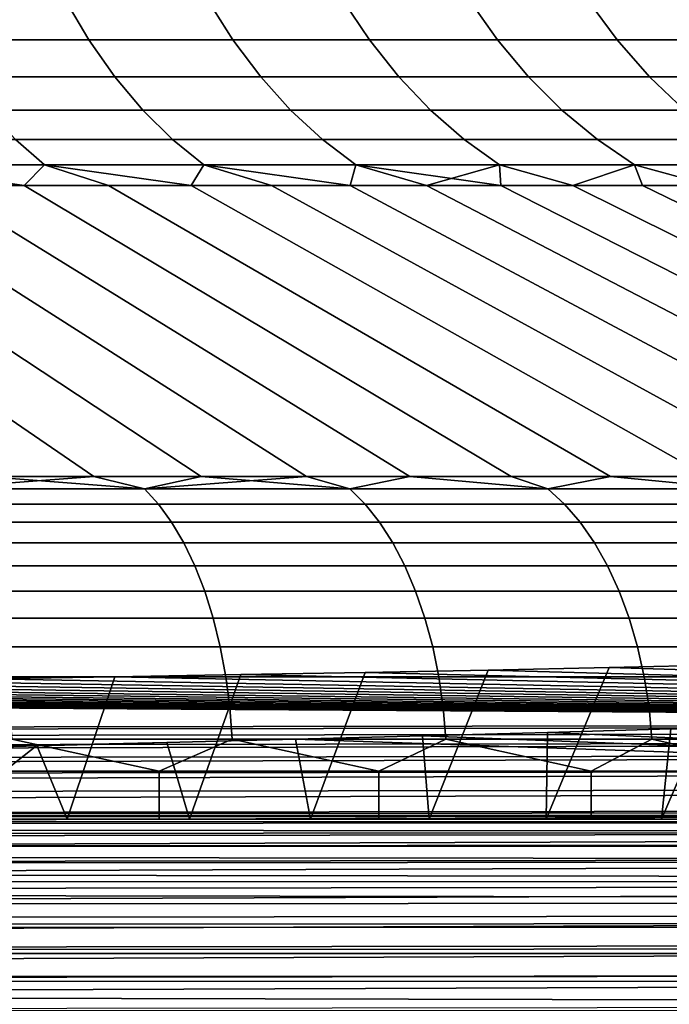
# Model space of a CAD drawing. Header units: metres. Extents: x -109 to 109, y -100 to 58.
# Tile 451 of 642: x 83.07 to 85.14, y -1.09 to 2.05. Entities that reach past the tile are written whole.
import ezdxf

# ---------------------------------------------------------------- set-up
doc = ezdxf.new("R2010")
doc.units = ezdxf.units.M
doc.layers.add('solid_21_062_100_XXX', color=7, linetype='CONTINUOUS')

msp = doc.modelspace()

# ---------------------------------------------------------------- linework, layer by layer
at = {"layer": 'solid_21_062_100_XXX'}
for points in [[(83.214684, 2.113904, 8.002251), (82.738037, 2.113904, 8.379137), (82.808548, 1.985215, 8.473849), (83.290581, 1.985215, 8.092704)], [(82.738037, 2.113904, -8.379137), (83.214684, 2.113904, -8.002251), (83.290581, 1.985215, -8.092704), (82.808548, 1.985215, -8.473849)], [(83.668617, 2.113904, 7.598288), (83.214684, 2.113904, 8.002251), (83.290581, 1.985215, 8.092704), (83.749641, 1.985215, 7.684175)], [(83.214684, 2.113904, -8.002251), (83.668617, 2.113904, -7.598288), (83.749641, 1.985215, -7.684175), (83.290581, 1.985215, -8.092704)], [(84.098289, 2.113904, 7.168615), (83.668617, 2.113904, 7.598288), (83.749641, 1.985215, 7.684175), (84.184174, 1.985215, 7.249645)], [(83.668617, 2.113904, -7.598288), (84.098289, 2.113904, -7.168615), (84.184174, 1.985215, -7.249645), (83.749641, 1.985215, -7.684175)], [(84.502251, 2.113904, 6.714686), (84.098289, 2.113904, 7.168615), (84.184174, 1.985215, 7.249645), (84.592705, 1.985215, 6.790585)], [(84.098289, 2.113904, -7.168615), (84.502251, 2.113904, -6.714686), (84.592705, 1.985215, -6.790585), (84.184174, 1.985215, -7.249645)], [(84.879135, 2.113904, 6.238036), (84.502251, 2.113904, 6.714686), (84.592705, 1.985215, 6.790585), (84.973846, 1.985215, 6.308547)], [(84.502251, 2.113904, -6.714686), (84.879135, 2.113904, -6.238036), (84.973846, 1.985215, -6.308547), (84.592705, 1.985215, -6.790585)], [(85.227669, 2.113904, 5.740279), (84.879135, 2.113904, 6.238036), (84.973846, 1.985215, 6.308547), (85.326324, 1.985215, 5.805163)], [(84.879135, 2.113904, -6.238036), (85.227669, 2.113904, -5.740279), (85.326324, 1.985215, -5.805163), (84.973846, 1.985215, -6.308547)], [(83.290581, 1.985215, 8.092704), (82.808548, 1.985215, 8.473849), (82.88549, 1.867317, 8.577207), (83.373413, 1.867317, 8.191412)], [(82.808548, 1.985215, -8.473849), (83.290581, 1.985215, -8.092704), (83.373413, 1.867317, -8.191412), (82.88549, 1.867317, -8.577207)], [(83.749641, 1.985215, 7.684175), (83.290581, 1.985215, 8.092704), (83.373413, 1.867317, 8.191412), (83.838074, 1.867317, 7.7779)], [(83.290581, 1.985215, -8.092704), (83.749641, 1.985215, -7.684175), (83.838074, 1.867317, -7.7779), (83.373413, 1.867317, -8.191412)], [(84.184174, 1.985215, 7.249645), (83.749641, 1.985215, 7.684175), (83.838074, 1.867317, 7.7779), (84.277901, 1.867317, 7.33807)], [(83.749641, 1.985215, -7.684175), (84.184174, 1.985215, -7.249645), (84.277901, 1.867317, -7.33807), (83.838074, 1.867317, -7.7779)], [(84.592705, 1.985215, 6.790585), (84.184174, 1.985215, 7.249645), (84.277901, 1.867317, 7.33807), (84.691414, 1.867317, 6.873411)], [(84.184174, 1.985215, -7.249645), (84.592705, 1.985215, -6.790585), (84.691414, 1.867317, -6.873411), (84.277901, 1.867317, -7.33807)], [(84.973846, 1.985215, 6.308547), (84.592705, 1.985215, 6.790585), (84.691414, 1.867317, 6.873411), (85.077209, 1.867317, 6.385494)], [(84.592705, 1.985215, -6.790585), (84.973846, 1.985215, -6.308547), (85.077209, 1.867317, -6.385494), (84.691414, 1.867317, -6.873411)], [(85.326324, 1.985215, 5.805163), (84.973846, 1.985215, 6.308547), (85.077209, 1.867317, 6.385494), (85.433975, 1.867317, 5.87597)], [(84.973846, 1.985215, -6.308547), (85.326324, 1.985215, -5.805163), (85.433975, 1.867317, -5.87597), (85.077209, 1.867317, -6.385494)], [(83.373413, 1.867317, 8.191412), (82.88549, 1.867317, 8.577207), (82.968292, 1.761111, 8.688419), (83.462532, 1.761111, 8.297623)], [(82.88549, 1.867317, -8.577207), (83.373413, 1.867317, -8.191412), (83.462532, 1.761111, -8.297623), (82.968292, 1.761111, -8.688419)], [(83.838074, 1.867317, 7.7779), (83.373413, 1.867317, 8.191412), (83.462532, 1.761111, 8.297623), (83.93322, 1.761111, 7.878749)], [(83.373413, 1.867317, -8.191412), (83.838074, 1.867317, -7.7779), (83.93322, 1.761111, -7.878749), (83.462532, 1.761111, -8.297623)], [(84.277901, 1.867317, 7.33807), (83.838074, 1.867317, 7.7779), (83.93322, 1.761111, 7.878749), (84.378746, 1.761111, 7.433217)], [(83.838074, 1.867317, -7.7779), (84.277901, 1.867317, -7.33807), (84.378746, 1.761111, -7.433217), (83.93322, 1.761111, -7.878749)], [(84.691414, 1.867317, 6.873411), (84.277901, 1.867317, 7.33807), (84.378746, 1.761111, 7.433217), (84.797623, 1.761111, 6.962532)], [(84.277901, 1.867317, -7.33807), (84.691414, 1.867317, -6.873411), (84.797623, 1.761111, -6.962532), (84.378746, 1.761111, -7.433217)], [(85.077209, 1.867317, 6.385494), (84.691414, 1.867317, 6.873411), (84.797623, 1.761111, 6.962532), (85.188423, 1.761111, 6.468289)], [(84.691414, 1.867317, -6.873411), (85.077209, 1.867317, -6.385494), (85.188423, 1.761111, -6.468289), (84.797623, 1.761111, -6.962532)], [(85.433975, 1.867317, 5.87597), (85.077209, 1.867317, 6.385494), (85.188423, 1.761111, 6.468289), (85.54982, 1.761111, 5.952159)], [(85.077209, 1.867317, -6.385494), (85.433975, 1.867317, -5.87597), (85.54982, 1.761111, -5.952159), (85.188423, 1.761111, -6.468289)], [(83.462532, 1.761111, 8.297623), (82.968292, 1.761111, 8.688419), (83.056305, 1.667405, 8.806642), (83.557266, 1.667405, 8.410527)], [(82.968292, 1.761111, -8.688419), (83.462532, 1.761111, -8.297623), (83.557266, 1.667405, -8.410527), (83.056305, 1.667405, -8.806642)], [(83.93322, 1.761111, 7.878749), (83.462532, 1.761111, 8.297623), (83.557266, 1.667405, 8.410527), (84.034355, 1.667405, 7.985954)], [(83.462532, 1.761111, -8.297623), (83.93322, 1.761111, -7.878749), (84.034355, 1.667405, -7.985954), (83.557266, 1.667405, -8.410527)], [(84.378746, 1.761111, 7.433217), (83.93322, 1.761111, 7.878749), (84.034355, 1.667405, 7.985954), (84.485954, 1.667405, 7.534359)], [(83.93322, 1.761111, -7.878749), (84.378746, 1.761111, -7.433217), (84.485954, 1.667405, -7.534359), (84.034355, 1.667405, -7.985954)], [(84.797623, 1.761111, 6.962532), (84.378746, 1.761111, 7.433217), (84.485954, 1.667405, 7.534359), (84.91053, 1.667405, 7.05727)], [(84.378746, 1.761111, -7.433217), (84.797623, 1.761111, -6.962532), (84.91053, 1.667405, -7.05727), (84.485954, 1.667405, -7.534359)], [(85.188423, 1.761111, 6.468289), (84.797623, 1.761111, 6.962532), (84.91053, 1.667405, 7.05727), (85.306641, 1.667405, 6.556302)], [(84.797623, 1.761111, -6.962532), (85.188423, 1.761111, -6.468289), (85.306641, 1.667405, -6.556302), (84.91053, 1.667405, -7.05727)], [(83.056305, 1.667405, 8.806642), (82.53315, 1.667405, 9.172957), (82.618324, 1.586915, 9.302457), (83.148857, 1.586915, 8.930969)], [(82.53315, 1.667405, -9.172957), (83.056305, 1.667405, -8.806642), (83.148857, 1.586915, -8.930969), (82.618324, 1.586915, -9.302457)], [(83.557266, 1.667405, 8.410527), (83.056305, 1.667405, 8.806642), (83.148857, 1.586915, 8.930969), (83.656898, 1.586915, 8.529263)], [(83.056305, 1.667405, -8.806642), (83.557266, 1.667405, -8.410527), (83.656898, 1.586915, -8.529263), (83.148857, 1.586915, -8.930969)], [(84.034355, 1.667405, 7.985954), (83.557266, 1.667405, 8.410527), (83.656898, 1.586915, 8.529263), (84.140724, 1.586915, 8.098696)], [(83.557266, 1.667405, -8.410527), (84.034355, 1.667405, -7.985954), (84.140724, 1.586915, -8.098696), (83.656898, 1.586915, -8.529263)], [(84.485954, 1.667405, 7.534359), (84.034355, 1.667405, 7.985954), (84.140724, 1.586915, 8.098696), (84.598694, 1.586915, 7.640726)], [(84.034355, 1.667405, -7.985954), (84.485954, 1.667405, -7.534359), (84.598694, 1.586915, -7.640726), (84.140724, 1.586915, -8.098696)], [(84.91053, 1.667405, 7.05727), (84.485954, 1.667405, 7.534359), (84.598694, 1.586915, 7.640726), (85.029266, 1.586915, 7.156901)], [(84.485954, 1.667405, -7.534359), (84.91053, 1.667405, -7.05727), (85.029266, 1.586915, -7.156901), (84.598694, 1.586915, -7.640726)], [(85.306641, 1.667405, 6.556302), (84.91053, 1.667405, 7.05727), (85.029266, 1.586915, 7.156901), (85.430969, 1.586915, 6.64886)], [(84.91053, 1.667405, -7.05727), (85.306641, 1.667405, -6.556302), (85.430969, 1.586915, -6.64886), (85.029266, 1.586915, -7.156901)], [(82.618324, 1.586915, 9.302457), (82.809052, 1.52103, 9.366859), (83.083855, 1.52103, 9.175788)], [(83.148857, 1.586915, 8.930969), (82.618324, 1.586915, 9.302457), (83.083855, 1.52103, 9.175788)], [(82.618324, 1.586915, -9.302457), (83.148857, 1.586915, -8.930969), (83.083855, 1.52103, -9.175788), (82.809052, 1.52103, -9.366859)], [(83.148857, 1.586915, 8.930969), (83.083855, 1.52103, 9.175788), (83.352875, 1.52103, 8.976657)], [(83.148857, 1.586915, -8.930969), (83.352875, 1.52103, -8.976657), (83.083855, 1.52103, -9.175788)], [(83.148857, 1.586915, 8.930969), (83.352875, 1.52103, 8.976657), (83.615875, 1.52103, 8.769641)], [(83.656898, 1.586915, 8.529263), (83.148857, 1.586915, 8.930969), (83.615875, 1.52103, 8.769641)], [(83.148857, 1.586915, -8.930969), (83.656898, 1.586915, -8.529263), (83.615875, 1.52103, -8.769641), (83.352875, 1.52103, -8.976657)], [(83.656898, 1.586915, 8.529263), (83.615875, 1.52103, 8.769641), (83.87262, 1.52103, 8.554923)], [(83.656898, 1.586915, -8.529263), (83.87262, 1.52103, -8.554923), (83.615875, 1.52103, -8.769641)], [(83.656898, 1.586915, 8.529263), (83.87262, 1.52103, 8.554923), (84.122894, 1.52103, 8.33269)], [(84.140724, 1.586915, 8.098696), (83.656898, 1.586915, 8.529263), (84.122894, 1.52103, 8.33269)], [(83.656898, 1.586915, -8.529263), (84.140724, 1.586915, -8.098696), (84.122894, 1.52103, -8.33269), (83.87262, 1.52103, -8.554923)], [(84.140724, 1.586915, 8.098696), (84.122894, 1.52103, 8.33269), (84.36647, 1.52103, 8.103139)], [(84.140724, 1.586915, -8.098696), (84.36647, 1.52103, -8.103139), (84.122894, 1.52103, -8.33269)], [(84.140724, 1.586915, 8.098696), (84.36647, 1.52103, 8.103139), (84.603142, 1.52103, 7.866471)], [(84.598694, 1.586915, 7.640726), (84.140724, 1.586915, 8.098696), (84.603142, 1.52103, 7.866471)], [(84.140724, 1.586915, -8.098696), (84.598694, 1.586915, -7.640726), (84.36647, 1.52103, -8.103139)], [(84.598694, 1.586915, -7.640726), (84.603142, 1.52103, -7.866471), (84.36647, 1.52103, -8.103139)], [(84.598694, 1.586915, 7.640726), (84.603142, 1.52103, 7.866471), (84.832687, 1.52103, 7.622893)], [(85.029266, 1.586915, 7.156901), (84.598694, 1.586915, 7.640726), (84.832687, 1.52103, 7.622893), (85.054924, 1.52103, 7.37262)], [(84.598694, 1.586915, -7.640726), (84.832687, 1.52103, -7.622893), (84.603142, 1.52103, -7.866471)], [(84.598694, 1.586915, -7.640726), (85.029266, 1.586915, -7.156901), (84.832687, 1.52103, -7.622893)], [(85.029266, 1.586915, -7.156901), (85.054924, 1.52103, -7.37262), (84.832687, 1.52103, -7.622893)], [(85.029266, 1.586915, 7.156901), (85.054924, 1.52103, 7.37262), (85.269638, 1.52103, 7.115872)], [(85.430969, 1.586915, 6.64886), (85.029266, 1.586915, 7.156901), (85.269638, 1.52103, 7.115872), (85.476654, 1.52103, 6.852873)], [(85.029266, 1.586915, -7.156901), (85.269638, 1.52103, -7.115872), (85.054924, 1.52103, -7.37262)], [(85.029266, 1.586915, -7.156901), (85.430969, 1.586915, -6.64886), (85.269638, 1.52103, -7.115872)], [(83.306602, 0.59343, 12.052873), (81.952393, 1.52103, 9.890078), (81.656921, 1.52103, 10.047306), (82.959641, 0.59343, 12.242327)], [(83.306557, 0.59343, -12.052895), (82.959602, 0.59343, -12.242348), (81.656921, 1.52103, -10.047306), (81.952393, 1.52103, -9.890078)], [(83.648003, 0.59343, 11.853587), (82.243073, 1.52103, 9.724161), (81.952393, 1.52103, 9.890078), (83.306602, 0.59343, 12.052873)], [(83.647964, 0.59343, -11.853611), (83.306557, 0.59343, -12.052895), (81.952393, 1.52103, -9.890078), (82.243073, 1.52103, -9.724161)], [(83.983582, 0.59343, 11.644634), (82.528709, 1.52103, 9.549705), (82.243073, 1.52103, 9.724161), (83.648003, 0.59343, 11.853587)], [(83.983543, 0.59343, -11.64466), (83.647964, 0.59343, -11.853611), (82.243073, 1.52103, -9.724161), (82.528709, 1.52103, -9.549705)], [(84.313057, 0.59343, 11.426184), (82.809052, 1.52103, 9.366859), (82.528709, 1.52103, 9.549705), (83.983582, 0.59343, 11.644634)], [(84.313019, 0.59343, -11.42621), (83.983543, 0.59343, -11.64466), (82.528709, 1.52103, -9.549705), (82.809052, 1.52103, -9.366859)], [(84.636154, 0.59343, 11.198414), (83.083855, 1.52103, 9.175788), (82.809052, 1.52103, 9.366859), (84.313057, 0.59343, 11.426184)], [(84.636116, 0.59343, -11.198441), (84.313019, 0.59343, -11.42621), (82.809052, 1.52103, -9.366859), (83.083855, 1.52103, -9.175788)], [(84.952621, 0.59343, 10.961511), (83.352875, 1.52103, 8.976657), (83.083855, 1.52103, 9.175788), (84.636154, 0.59343, 11.198414)], [(84.952583, 0.59343, -10.961538), (84.636116, 0.59343, -11.198441), (83.083855, 1.52103, -9.175788), (83.352875, 1.52103, -8.976657)], [(85.262192, 0.59343, 10.715667), (83.615875, 1.52103, 8.769641), (83.352875, 1.52103, 8.976657), (84.952621, 0.59343, 10.961511)], [(85.262161, 0.59343, -10.715694), (84.952583, 0.59343, -10.961538), (83.352875, 1.52103, -8.976657), (83.615875, 1.52103, -8.769641)], [(85.564613, 0.59343, 10.461083), (83.87262, 1.52103, 8.554923), (83.615875, 1.52103, 8.769641), (85.262192, 0.59343, 10.715667)], [(85.564583, 0.59343, -10.46111), (85.262161, 0.59343, -10.715694), (83.615875, 1.52103, -8.769641), (83.87262, 1.52103, -8.554923)], [(85.85965, 0.59343, 10.197968), (84.122894, 1.52103, 8.33269), (83.87262, 1.52103, 8.554923), (85.564613, 0.59343, 10.461083)], [(85.859619, 0.59343, -10.197993), (85.564583, 0.59343, -10.46111), (83.87262, 1.52103, -8.554923), (84.122894, 1.52103, -8.33269)], [(86.147041, 0.59343, 9.926535), (84.36647, 1.52103, 8.103139), (84.122894, 1.52103, 8.33269), (85.85965, 0.59343, 10.197968)], [(86.147018, 0.59343, -9.926559), (85.859619, 0.59343, -10.197993), (84.122894, 1.52103, -8.33269), (84.36647, 1.52103, -8.103139)], [(86.147041, 0.59343, 9.926535), (86.426575, 0.59343, 9.647005), (84.603142, 1.52103, 7.866471), (84.36647, 1.52103, 8.103139)], [(86.426552, 0.59343, -9.647029), (86.147018, 0.59343, -9.926559), (84.36647, 1.52103, -8.103139), (84.603142, 1.52103, -7.866471)], [(86.426575, 0.59343, 9.647005), (86.698006, 0.59343, 9.359607), (84.832687, 1.52103, 7.622893), (84.603142, 1.52103, 7.866471)], [(86.426552, 0.59343, -9.647029), (84.603142, 1.52103, -7.866471), (84.832687, 1.52103, -7.622893), (86.697983, 0.59343, -9.35963)], [(86.698006, 0.59343, 9.359607), (86.961121, 0.59343, 9.064575), (85.054924, 1.52103, 7.37262), (84.832687, 1.52103, 7.622893)], [(86.697983, 0.59343, -9.35963), (84.832687, 1.52103, -7.622893), (85.054924, 1.52103, -7.37262), (86.961098, 0.59343, -9.064597)], [(86.961121, 0.59343, 9.064575), (87.215698, 0.59343, 8.76215), (85.269638, 1.52103, 7.115872), (85.054924, 1.52103, 7.37262)], [(86.961098, 0.59343, -9.064597), (85.054924, 1.52103, -7.37262), (85.269638, 1.52103, -7.115872), (87.215683, 0.59343, -8.762171)], [(83.467422, 0.554246, 12.067924), (82.959641, 0.59343, 12.242327), (82.792046, 0.554246, 12.433418)], [(82.792046, 0.554246, -12.433418), (82.959602, 0.59343, -12.242348), (83.306557, 0.59343, -12.052895)], [(82.792046, 0.554246, -12.433418), (83.306557, 0.59343, -12.052895), (83.467422, 0.554246, -12.067924)], [(83.467422, 0.554246, 12.067924), (83.306602, 0.59343, 12.052873), (82.959641, 0.59343, 12.242327)], [(83.467422, 0.554246, -12.067924), (83.306557, 0.59343, -12.052895), (83.647964, 0.59343, -11.853611)], [(83.467422, 0.554246, 12.067924), (83.648003, 0.59343, 11.853587), (83.306602, 0.59343, 12.052873)], [(84.121635, 0.554246, 11.665779), (83.648003, 0.59343, 11.853587), (83.467422, 0.554246, 12.067924)], [(83.467422, 0.554246, -12.067924), (83.647964, 0.59343, -11.853611), (83.983543, 0.59343, -11.64466)], [(83.467422, 0.554246, -12.067924), (83.983543, 0.59343, -11.64466), (84.121635, 0.554246, -11.665779)], [(84.121635, 0.554246, 11.665779), (83.983582, 0.59343, 11.644634), (83.648003, 0.59343, 11.853587)], [(84.121635, 0.554246, -11.665779), (83.983543, 0.59343, -11.64466), (84.313019, 0.59343, -11.42621)], [(84.121635, 0.554246, 11.665779), (84.313057, 0.59343, 11.426184), (83.983582, 0.59343, 11.644634)], [(84.752701, 0.554246, 11.228207), (84.313057, 0.59343, 11.426184), (84.121635, 0.554246, 11.665779)], [(84.752701, 0.554246, -11.228207), (84.121635, 0.554246, -11.665779), (84.313019, 0.59343, -11.42621), (84.636116, 0.59343, -11.198441)], [(84.752701, 0.554246, 11.228207), (84.636154, 0.59343, 11.198414), (84.313057, 0.59343, 11.426184)], [(84.752701, 0.554246, -11.228207), (84.636116, 0.59343, -11.198441), (84.952583, 0.59343, -10.961538)], [(84.752701, 0.554246, 11.228207), (84.952621, 0.59343, 10.961511), (84.636154, 0.59343, 11.198414)], [(85.358711, 0.554246, 10.756534), (84.952621, 0.59343, 10.961511), (84.752701, 0.554246, 11.228207)], [(85.358711, 0.554246, -10.756534), (84.752701, 0.554246, -11.228207), (84.952583, 0.59343, -10.961538), (85.262161, 0.59343, -10.715694)], [(85.358711, 0.554246, 10.756534), (85.262192, 0.59343, 10.715667), (84.952621, 0.59343, 10.961511)], [(83.467422, 0.554246, 12.067924), (82.792046, 0.554246, 12.433418), (82.83239, 0.505334, 12.513148), (83.5121, 0.505334, 12.14531)], [(82.792046, 0.554246, -12.433418), (83.467422, 0.554246, -12.067924), (83.5121, 0.505334, -12.14531), (82.83239, 0.505334, -12.513148)], [(84.121635, 0.554246, 11.665779), (83.467422, 0.554246, 12.067924), (83.5121, 0.505334, 12.14531), (84.170509, 0.505334, 11.740587)], [(83.467422, 0.554246, -12.067924), (84.121635, 0.554246, -11.665779), (84.170509, 0.505334, -11.740587), (83.5121, 0.505334, -12.14531)], [(84.752701, 0.554246, 11.228207), (84.121635, 0.554246, 11.665779), (84.170509, 0.505334, 11.740587), (84.805626, 0.505334, 11.300208)], [(84.121635, 0.554246, -11.665779), (84.752701, 0.554246, -11.228207), (84.805626, 0.505334, -11.300208), (84.170509, 0.505334, -11.740587)], [(85.358711, 0.554246, 10.756534), (84.752701, 0.554246, 11.228207), (84.805626, 0.505334, 11.300208), (85.415512, 0.505334, 10.825511)], [(84.752701, 0.554246, -11.228207), (85.358711, 0.554246, -10.756534), (85.415512, 0.505334, -10.825511), (84.805626, 0.505334, -11.300208)], [(83.5121, 0.505334, 12.14531), (82.83239, 0.505334, 12.513148), (82.870285, 0.447586, 12.588025), (83.554054, 0.447586, 12.217986)], [(82.83239, 0.505334, -12.513148), (83.5121, 0.505334, -12.14531), (83.554054, 0.447586, -12.217986), (82.870285, 0.447586, -12.588025)], [(84.170509, 0.505334, 11.740587), (83.5121, 0.505334, 12.14531), (83.554054, 0.447586, 12.217986), (84.216408, 0.447586, 11.810841)], [(83.5121, 0.505334, -12.14531), (84.170509, 0.505334, -11.740587), (84.216408, 0.447586, -11.810841), (83.554054, 0.447586, -12.217986)], [(84.805626, 0.505334, 11.300208), (84.170509, 0.505334, 11.740587), (84.216408, 0.447586, 11.810841), (84.855324, 0.447586, 11.367826)], [(84.170509, 0.505334, -11.740587), (84.805626, 0.505334, -11.300208), (84.855324, 0.447586, -11.367826), (84.216408, 0.447586, -11.810841)], [(85.415512, 0.505334, 10.825511), (84.805626, 0.505334, 11.300208), (84.855324, 0.447586, 11.367826), (85.468864, 0.447586, 10.890289)], [(84.805626, 0.505334, -11.300208), (85.415512, 0.505334, -10.825511), (85.468864, 0.447586, -10.890289), (84.855324, 0.447586, -11.367826)], [(83.554054, 0.447586, 12.217986), (82.870285, 0.447586, 12.588025), (82.905327, 0.3816, 12.657271), (83.592865, 0.3816, 12.285196)], [(82.870285, 0.447586, -12.588025), (83.554054, 0.447586, -12.217986), (83.592865, 0.3816, -12.285196), (82.905327, 0.3816, -12.657271)], [(84.216408, 0.447586, 11.810841), (83.554054, 0.447586, 12.217986), (83.592865, 0.3816, 12.285196), (84.258858, 0.3816, 11.875812)], [(83.554054, 0.447586, -12.217986), (84.216408, 0.447586, -11.810841), (84.258858, 0.3816, -11.875812), (83.592865, 0.3816, -12.285196)], [(84.855324, 0.447586, 11.367826), (84.216408, 0.447586, 11.810841), (84.258858, 0.3816, 11.875812), (84.901283, 0.3816, 11.430361)], [(84.216408, 0.447586, -11.810841), (84.855324, 0.447586, -11.367826), (84.901283, 0.3816, -11.430361), (84.258858, 0.3816, -11.875812)], [(85.468864, 0.447586, 10.890289), (84.855324, 0.447586, 11.367826), (84.901283, 0.3816, 11.430361), (85.518204, 0.3816, 10.950196)], [(84.855324, 0.447586, -11.367826), (85.468864, 0.447586, -10.890289), (85.518204, 0.3816, -10.950196), (84.901283, 0.3816, -11.430361)], [(83.592865, 0.3816, 12.285196), (82.905327, 0.3816, 12.657271), (82.937157, 0.30806, 12.720168), (83.628105, 0.30806, 12.346245)], [(82.905327, 0.3816, -12.657271), (83.592865, 0.3816, -12.285196), (83.628105, 0.30806, -12.346245), (82.937157, 0.30806, -12.720168)], [(84.258858, 0.3816, 11.875812), (83.592865, 0.3816, 12.285196), (83.628105, 0.30806, 12.346245), (84.297409, 0.30806, 11.934826)], [(83.592865, 0.3816, -12.285196), (84.258858, 0.3816, -11.875812), (84.297409, 0.30806, -11.934826), (83.628105, 0.30806, -12.346245)], [(84.901283, 0.3816, 11.430361), (84.258858, 0.3816, 11.875812), (84.297409, 0.30806, 11.934826), (84.943031, 0.30806, 11.487161)], [(84.258858, 0.3816, -11.875812), (84.901283, 0.3816, -11.430361), (84.943031, 0.30806, -11.487161), (84.297409, 0.30806, -11.934826)], [(85.518204, 0.3816, 10.950196), (84.901283, 0.3816, 11.430361), (84.943031, 0.30806, 11.487161), (85.563011, 0.30806, 11.00461)], [(84.901283, 0.3816, -11.430361), (85.518204, 0.3816, -10.950196), (85.563011, 0.30806, -11.00461), (84.943031, 0.30806, -11.487161)], [(83.628105, 0.30806, 12.346245), (82.937157, 0.30806, 12.720168), (82.965446, 0.22773, 12.776064), (83.659431, 0.22773, 12.400496)], [(82.937157, 0.30806, -12.720168), (83.628105, 0.30806, -12.346245), (83.659431, 0.22773, -12.400496), (82.965446, 0.22773, -12.776064)], [(84.297409, 0.30806, 11.934826), (83.628105, 0.30806, 12.346245), (83.659431, 0.22773, 12.400496), (84.331673, 0.22773, 11.987269)], [(83.628105, 0.30806, -12.346245), (84.297409, 0.30806, -11.934826), (84.331673, 0.22773, -11.987269), (83.659431, 0.22773, -12.400496)], [(84.943031, 0.30806, 11.487161), (84.297409, 0.30806, 11.934826), (84.331673, 0.22773, 11.987269), (84.980133, 0.22773, 11.537638)], [(84.297409, 0.30806, -11.934826), (84.943031, 0.30806, -11.487161), (84.980133, 0.22773, -11.537638), (84.331673, 0.22773, -11.987269)], [(85.563011, 0.30806, 11.00461), (84.943031, 0.30806, 11.487161), (84.980133, 0.22773, 11.537638), (85.602837, 0.22773, 11.052966)], [(84.943031, 0.30806, -11.487161), (85.563011, 0.30806, -11.00461), (85.602837, 0.22773, -11.052966), (84.980133, 0.22773, -11.537638)], [(83.659431, 0.22773, 12.400496), (82.965446, 0.22773, 12.776064), (82.989891, 0.141444, 12.824377), (83.686501, 0.141444, 12.44739)], [(82.965446, 0.22773, -12.776064), (83.659431, 0.22773, -12.400496), (83.686501, 0.141444, -12.44739), (82.989891, 0.141444, -12.824377)], [(84.331673, 0.22773, 11.987269), (83.659431, 0.22773, 12.400496), (83.686501, 0.141444, 12.44739), (84.36129, 0.141444, 12.032599)], [(83.659431, 0.22773, -12.400496), (84.331673, 0.22773, -11.987269), (84.36129, 0.141444, -12.032599), (83.686501, 0.141444, -12.44739)], [(84.980133, 0.22773, 11.537638), (84.331673, 0.22773, 11.987269), (84.36129, 0.141444, 12.032599), (85.012199, 0.141444, 11.581267)], [(84.331673, 0.22773, -11.987269), (84.980133, 0.22773, -11.537638), (85.012199, 0.141444, -11.581267), (84.36129, 0.141444, -12.032599)], [(85.602837, 0.22773, 11.052966), (84.980133, 0.22773, 11.537638), (85.012199, 0.141444, 11.581267), (85.63726, 0.141444, 11.094764)], [(84.980133, 0.22773, -11.537638), (85.602837, 0.22773, -11.052966), (85.63726, 0.141444, -11.094764), (85.012199, 0.141444, -11.581267)], [(83.686501, 0.141444, 12.44739), (82.989891, 0.141444, 12.824377), (83.010254, 0.050097, 12.864607), (83.709045, 0.050097, 12.486437)], [(82.989891, 0.141444, -12.824377), (83.686501, 0.141444, -12.44739), (83.709045, 0.050097, -12.486437), (83.010254, 0.050097, -12.864607)], [(84.36129, 0.141444, 12.032599), (83.686501, 0.141444, 12.44739), (83.709045, 0.050097, 12.486437), (84.385948, 0.050097, 12.070346)], [(83.686501, 0.141444, -12.44739), (84.36129, 0.141444, -12.032599), (84.385948, 0.050097, -12.070346), (83.709045, 0.050097, -12.486437)], [(85.012199, 0.141444, 11.581267), (84.36129, 0.141444, 12.032599), (84.385948, 0.050097, 12.070346), (85.038902, 0.050097, 11.617598)], [(84.36129, 0.141444, -12.032599), (85.012199, 0.141444, -11.581267), (85.038902, 0.050097, -11.617598), (84.385948, 0.050097, -12.070346)], [(85.63726, 0.141444, 11.094764), (85.012199, 0.141444, 11.581267), (85.038902, 0.050097, 11.617598), (85.665924, 0.050097, 11.129568)], [(85.012199, 0.141444, -11.581267), (85.63726, 0.141444, -11.094764), (85.665924, 0.050097, -11.129568), (85.038902, 0.050097, -11.617598)], [(83.709045, 0.050097, 12.486437), (83.010254, 0.050097, 12.864607), (83.026306, -0.045363, 12.896336), (83.72683, -0.045363, 12.517233)], [(83.010254, 0.050097, -12.864607), (83.709045, 0.050097, -12.486437), (83.72683, -0.045363, -12.517233), (83.026306, -0.045363, -12.896336)], [(84.385948, 0.050097, 12.070346), (83.709045, 0.050097, 12.486437), (83.72683, -0.045363, 12.517233), (84.405403, -0.045363, 12.100116)], [(83.709045, 0.050097, -12.486437), (84.385948, 0.050097, -12.070346), (84.405403, -0.045363, -12.100116), (83.72683, -0.045363, -12.517233)], [(85.038902, 0.050097, 11.617598), (84.385948, 0.050097, 12.070346), (84.405403, -0.045363, 12.100116), (85.059967, -0.045363, 11.646252)], [(84.385948, 0.050097, -12.070346), (85.038902, 0.050097, -11.617598), (85.059967, -0.045363, -11.646252), (84.405403, -0.045363, -12.100116)], [(85.665924, 0.050097, 11.129568), (85.038902, 0.050097, 11.617598), (85.059967, -0.045363, 11.646252), (85.68853, -0.045363, 11.157018)], [(85.038902, 0.050097, -11.617598), (85.665924, 0.050097, -11.129568), (85.68853, -0.045363, -11.157018), (85.059967, -0.045363, -11.646252)], [(85.474457, -0.5, 12.943016), (85.114418, -0.5, 13.18538), (85.326942, -0.007835, 13.634264), (85.699753, 0.000742, 13.395945)], [(84.374992, -0.5, 13.639901), (83.996193, -0.5, 13.851697), (84.171204, -0.031425, 14.289667), (84.562294, -0.023928, 14.081365)], [(84.562294, -0.023928, 14.081365), (84.171204, -0.031425, 14.289667), (90.792969, -0.193151, 18.78298)], [(84.747894, -0.5, 13.417701), (84.374992, -0.5, 13.639901), (84.562294, -0.023928, 14.081365), (84.947754, -0.016059, 13.862759)], [(84.947754, -0.016059, 13.862759), (84.562294, -0.023928, 14.081365), (90.792969, -0.193151, 18.78298)], [(85.114418, -0.5, 13.18538), (84.747894, -0.5, 13.417701), (84.947754, -0.016059, 13.862759), (85.326942, -0.007835, 13.634264)], [(85.326942, -0.007835, 13.634264), (84.947754, -0.016059, 13.862759), (90.792969, -0.193151, 18.78298)], [(82.557159, -0.057597, 15.016823), (82.142654, -0.063164, 15.171488), (90.792969, -0.193151, 18.78298)], [(82.967361, -0.051638, 14.851267), (82.557159, -0.057597, 15.016823), (90.792969, -0.193151, 18.78298)], [(83.221733, -0.5, 14.243623), (82.826714, -0.5, 14.423425), (82.967361, -0.051638, 14.851267), (83.373337, -0.045287, 14.674805)], [(83.373337, -0.045287, 14.674805), (82.967361, -0.051638, 14.851267), (90.792969, -0.193151, 18.78298)], [(83.72683, -0.045363, 12.517233), (83.026306, -0.045363, 12.896336), (83.037895, -0.143946, 12.919234), (83.739662, -0.143946, 12.539459)], [(83.026306, -0.045363, -12.896336), (83.72683, -0.045363, -12.517233), (83.739662, -0.143946, -12.539459), (83.037895, -0.143946, -12.919234)], [(83.61158, -0.5, 14.053038), (83.221733, -0.5, 14.243623), (83.373337, -0.045287, 14.674805), (83.774658, -0.038549, 14.487597)], [(83.774658, -0.038549, 14.487597), (83.373337, -0.045287, 14.674805), (90.792969, -0.193151, 18.78298)], [(83.996193, -0.5, 13.851697), (83.61158, -0.5, 14.053038), (83.774658, -0.038549, 14.487597), (84.171204, -0.031425, 14.289667)], [(84.405403, -0.045363, 12.100116), (83.72683, -0.045363, 12.517233), (83.739662, -0.143946, 12.539459), (84.419441, -0.143946, 12.121601)], [(83.72683, -0.045363, -12.517233), (84.405403, -0.045363, -12.100116), (84.419441, -0.143946, -12.121601), (83.739662, -0.143946, -12.539459)], [(84.171204, -0.031425, 14.289667), (83.774658, -0.038549, 14.487597), (90.792969, -0.193151, 18.78298)], [(85.059967, -0.045363, 11.646252), (84.405403, -0.045363, 12.100116), (84.419441, -0.143946, 12.121601), (85.075165, -0.143946, 11.666931)], [(84.405403, -0.045363, -12.100116), (85.059967, -0.045363, -11.646252), (85.075165, -0.143946, -11.666931), (84.419441, -0.143946, -12.121601)], [(85.68853, -0.045363, 11.157018), (85.059967, -0.045363, 11.646252), (85.075165, -0.143946, 11.666931), (85.704849, -0.143946, 11.176828)], [(85.059967, -0.045363, -11.646252), (85.68853, -0.045363, -11.157018), (85.704849, -0.143946, -11.176828), (85.075165, -0.143946, -11.666931)], [(78.707268, -0.093176, 16.005333), (78.267403, -0.09507, 16.057959), (90.792969, -0.193151, 18.78298)], [(79.145195, -0.090867, 15.941162), (78.707268, -0.093176, 16.005333), (90.792969, -0.193151, 18.78298)], [(79.581009, -0.088142, 15.865468), (79.145195, -0.090867, 15.941162), (90.792969, -0.193151, 18.78298)], [(80.014664, -0.085004, 15.778282), (79.581009, -0.088142, 15.865468), (90.792969, -0.193151, 18.78298)], [(80.446114, -0.081453, 15.679609), (80.014664, -0.085004, 15.778282), (90.792969, -0.193151, 18.78298)], [(80.874985, -0.07749, 15.569501), (80.446114, -0.081453, 15.679609), (90.792969, -0.193151, 18.78298)], [(81.301117, -0.073117, 15.448003), (80.874985, -0.07749, 15.569501), (90.792969, -0.193151, 18.78298)], [(81.723732, -0.06834, 15.315303), (81.301117, -0.073117, 15.448003), (90.792969, -0.193151, 18.78298)], [(82.142654, -0.063164, 15.171488), (81.723732, -0.06834, 15.315303), (90.792969, -0.193151, 18.78298)], [(58.689041, -0.242446, 20.002346), (90.792969, -0.193151, 18.78298), (75.173615, -0.096544, 16.098902), (74.739296, -0.213329, 19.343586)], [(75.615578, -0.097598, 16.12817), (75.173615, -0.096544, 16.098902), (90.792969, -0.193151, 18.78298)], [(76.05764, -0.098229, 16.14572), (75.615578, -0.097598, 16.12817), (90.792969, -0.193151, 18.78298)], [(76.5, -0.098439, 16.15156), (76.05764, -0.098229, 16.14572), (90.792969, -0.193151, 18.78298)], [(76.94236, -0.098229, 16.14572), (76.5, -0.098439, 16.15156), (90.792969, -0.193151, 18.78298)], [(77.384422, -0.097598, 16.12817), (76.94236, -0.098229, 16.14572), (90.792969, -0.193151, 18.78298)], [(77.826385, -0.096544, 16.098902), (77.384422, -0.097598, 16.12817), (90.792969, -0.193151, 18.78298)], [(78.267403, -0.09507, 16.057959), (77.826385, -0.096544, 16.098902), (90.792969, -0.193151, 18.78298)], [(83.739662, -0.143946, 12.539459), (83.037895, -0.143946, 12.919234), (83.044899, -0.244628, 12.933066), (83.747414, -0.244628, 12.552884)], [(83.037895, -0.143946, -12.919234), (83.739662, -0.143946, -12.539459), (83.747414, -0.244628, -12.552884), (83.044899, -0.244628, -12.933066)], [(84.419441, -0.143946, 12.121601), (83.739662, -0.143946, 12.539459), (83.747414, -0.244628, 12.552884), (84.427917, -0.244628, 12.134579)], [(83.739662, -0.143946, -12.539459), (84.419441, -0.143946, -12.121601), (84.427917, -0.244628, -12.134579), (83.747414, -0.244628, -12.552884)], [(85.075165, -0.143946, 11.666931), (84.419441, -0.143946, 12.121601), (84.427917, -0.244628, 12.134579), (85.084343, -0.244628, 11.679421)], [(84.419441, -0.143946, -12.121601), (85.075165, -0.143946, -11.666931), (85.084343, -0.244628, -11.679421), (84.427917, -0.244628, -12.134579)], [(85.704849, -0.143946, 11.176828), (85.075165, -0.143946, 11.666931), (85.084343, -0.244628, 11.679421), (85.714699, -0.244628, 11.188794)], [(85.075165, -0.143946, -11.666931), (85.704849, -0.143946, -11.176828), (85.714699, -0.244628, -11.188794), (85.084343, -0.244628, -11.679421)], [(90.796425, -0.20214, 18.88147), (90.792969, -0.193151, 18.78298), (58.689041, -0.242446, 20.002346)], [(90.799805, -0.221719, 18.977707), (90.796425, -0.20214, 18.88147), (58.689041, -0.242446, 20.002346), (58.69244, -0.262078, 20.098932)], [(85.114418, -0.5, -13.18538), (85.144249, -0.21104, -13.510191), (84.751915, -0.222816, -13.73959), (84.747894, -0.5, -13.417701)], [(90.70475, -0.476963, -18.690395), (84.751915, -0.222816, -13.73959), (85.144249, -0.21104, -13.510191)], [(85.474457, -0.5, -12.943016), (85.529892, -0.198732, -13.270432), (85.144249, -0.21104, -13.510191), (85.114418, -0.5, -13.18538)], [(90.803123, -0.251805, 19.071566), (90.799805, -0.221719, 18.977707), (58.69244, -0.262078, 20.098932), (58.695755, -0.292165, 20.192791)], [(90.70475, -0.476963, -18.690395), (74.695206, -0.485192, -18.8507), (83.539154, -0.254819, -14.363013), (83.948883, -0.244719, -14.166259)], [(83.044899, -0.244628, -12.933066), (83.513908, -0.346263, -12.690746), (82.791306, -0.346263, -13.064054)], [(83.044899, -0.244628, 12.933066), (82.791321, -0.346263, 13.064046), (83.513931, -0.346263, 12.690737)], [(83.747414, -0.244628, 12.552884), (83.044899, -0.244628, 12.933066), (83.513931, -0.346263, 12.690737)], [(83.044899, -0.244628, -12.933066), (83.747414, -0.244628, -12.552884), (83.513908, -0.346263, -12.690746)], [(83.747414, -0.244628, -12.552884), (84.214455, -0.346263, -12.277509), (83.513908, -0.346263, -12.690746)], [(83.747414, -0.244628, 12.552884), (83.513931, -0.346263, 12.690737), (84.21447, -0.346263, 12.277497)], [(83.996193, -0.5, -13.851697), (83.948883, -0.244719, -14.166259), (83.539154, -0.254819, -14.363013), (83.61158, -0.5, -14.053038)], [(84.427917, -0.244628, 12.134579), (83.747414, -0.244628, 12.552884), (84.21447, -0.346263, 12.277497)], [(83.747414, -0.244628, -12.552884), (84.427917, -0.244628, -12.134579), (84.214455, -0.346263, -12.277509)], [(90.70475, -0.476963, -18.690395), (83.948883, -0.244719, -14.166259), (84.353348, -0.234047, -13.958357)], [(84.374992, -0.5, -13.639901), (84.353348, -0.234047, -13.958357), (83.948883, -0.244719, -14.166259), (83.996193, -0.5, -13.851697)], [(84.427917, -0.244628, -12.134579), (84.890724, -0.346263, -11.825641), (84.214455, -0.346263, -12.277509)], [(84.427917, -0.244628, 12.134579), (84.21447, -0.346263, 12.277497), (84.890739, -0.346263, 11.825628)], [(90.70475, -0.476963, -18.690395), (84.353348, -0.234047, -13.958357), (84.751915, -0.222816, -13.73959)], [(84.747894, -0.5, -13.417701), (84.751915, -0.222816, -13.73959), (84.353348, -0.234047, -13.958357), (84.374992, -0.5, -13.639901)], [(85.084343, -0.244628, 11.679421), (84.427917, -0.244628, 12.134579), (84.890739, -0.346263, 11.825628)], [(84.427917, -0.244628, -12.134579), (85.084343, -0.244628, -11.679421), (84.890724, -0.346263, -11.825641)], [(85.084343, -0.244628, -11.679421), (85.540596, -0.346263, -11.336563), (84.890724, -0.346263, -11.825641)], [(85.084343, -0.244628, 11.679421), (84.890739, -0.346263, 11.825628), (85.540604, -0.346263, 11.336553)], [(85.714699, -0.244628, 11.188794), (85.084343, -0.244628, 11.679421), (85.540604, -0.346263, 11.336553)], [(85.084343, -0.244628, -11.679421), (85.714699, -0.244628, -11.188794), (85.540596, -0.346263, -11.336563)], [(90.803123, -0.251805, 19.071566), (58.695755, -0.292165, 20.192791), (58.698948, -0.332348, 20.282795), (90.803246, -0.253139, 19.075031)], [(90.80632, -0.291987, 19.161572), (90.803246, -0.253139, 19.075031), (58.698948, -0.332348, 20.282795)], [(74.695206, -0.485192, -18.8507), (83.12442, -0.26434, -14.548481), (83.539154, -0.254819, -14.363013)], [(74.695206, -0.485192, -18.8507), (82.705154, -0.273273, -14.722499), (83.12442, -0.26434, -14.548481)], [(82.426888, -0.5, -14.59227), (82.826714, -0.5, -14.423425), (83.12442, -0.26434, -14.548481), (82.705154, -0.273273, -14.722499)], [(83.221733, -0.5, -14.243623), (83.12442, -0.26434, -14.548481), (82.826714, -0.5, -14.423425)], [(83.61158, -0.5, -14.053038), (83.539154, -0.254819, -14.363013), (83.12442, -0.26434, -14.548481), (83.221733, -0.5, -14.243623)], [(90.80632, -0.291987, 19.161572), (58.698948, -0.332348, 20.282795), (58.701981, -0.382143, 20.367865), (90.806488, -0.294468, 19.166361)], [(90.809349, -0.341782, 19.246643), (90.806488, -0.294468, 19.166361), (58.701981, -0.382143, 20.367865)], [(90.705742, -0.487412, -18.78849), (58.685669, -0.493421, -19.011005), (74.687515, -0.32946, -15.817029), (74.695206, -0.485192, -18.8507)], [(90.809349, -0.341782, 19.246643), (58.701981, -0.382143, 20.367865), (58.704819, -0.440953, 20.44698), (90.809563, -0.345709, 19.252529)], [(90.812187, -0.400592, 19.325758), (90.809563, -0.345709, 19.252529), (58.704819, -0.440953, 20.44698)], [(82.791306, -0.346263, -13.064054), (83.513908, -0.346263, -12.690746), (83.513931, -0.5, -12.690734), (82.791336, -0.5, -13.064036)], [(83.513931, -0.346263, 12.690737), (82.791321, -0.346263, 13.064046), (82.791336, -0.5, 13.064036), (83.513931, -0.5, 12.690734)], [(83.513908, -0.346263, -12.690746), (84.214455, -0.346263, -12.277509), (84.214447, -0.5, -12.277512), (83.513931, -0.5, -12.690734)], [(84.21447, -0.346263, 12.277497), (83.513931, -0.346263, 12.690737), (83.513931, -0.5, 12.690734), (84.214447, -0.5, 12.277512)], [(84.890739, -0.346263, 11.825628), (84.21447, -0.346263, 12.277497), (84.214447, -0.5, 12.277512), (84.890717, -0.5, 11.825646)], [(84.214455, -0.346263, -12.277509), (84.890724, -0.346263, -11.825641), (84.890717, -0.5, -11.825646), (84.214447, -0.5, -12.277512)], [(85.540604, -0.346263, 11.336553), (84.890739, -0.346263, 11.825628), (84.890717, -0.5, 11.825646), (85.540596, -0.5, 11.336561)], [(84.890724, -0.346263, -11.825641), (85.540596, -0.346263, -11.336563), (85.540596, -0.5, -11.336561), (84.890717, -0.5, -11.825646)], [(90.812187, -0.400592, 19.325758), (58.704819, -0.440953, 20.44698), (58.707424, -0.508072, 20.519188), (90.812431, -0.406226, 19.332462)], [(90.814796, -0.46771, 19.397968), (90.812431, -0.406226, 19.332462), (58.707424, -0.508072, 20.519188)], [(90.814796, -0.46771, 19.397968), (58.707424, -0.508072, 20.519188), (58.709766, -0.582693, 20.583622), (90.815056, -0.475268, 19.405169)], [(90.705742, -0.487412, -18.78849), (58.686581, -0.503708, -19.108093), (58.685669, -0.493421, -19.011005)], [(90.705742, -0.487412, -18.78849), (90.706696, -0.507989, -18.88287), (58.686581, -0.503708, -19.108093)], [(90.817139, -0.542332, 19.462404), (90.815056, -0.475268, 19.405169), (58.709766, -0.582693, 20.583622)], [(90.705742, -0.487412, -18.78849), (74.695206, -0.485192, -18.8507), (90.70475, -0.476963, -18.690395)], [(82.791336, -0.5, -13.064036), (83.513931, -0.5, -12.690734), (83.221733, -0.5, -14.243623), (82.826714, -0.5, -14.423425)], [(82.791336, -0.5, 13.064036), (83.221733, -0.5, 14.243623), (83.61158, -0.5, 14.053038), (83.513931, -0.5, 12.690734)], [(82.791336, -0.5, 13.064036), (82.826714, -0.5, 14.423425), (83.221733, -0.5, 14.243623)], [(83.513931, -0.5, -12.690734), (83.61158, -0.5, -14.053038), (83.221733, -0.5, -14.243623)], [(83.513931, -0.5, -12.690734), (84.214447, -0.5, -12.277512), (83.996193, -0.5, -13.851697), (83.61158, -0.5, -14.053038)], [(83.513931, -0.5, 12.690734), (83.996193, -0.5, 13.851697), (84.374992, -0.5, 13.639901), (84.214447, -0.5, 12.277512)], [(83.513931, -0.5, 12.690734), (83.61158, -0.5, 14.053038), (83.996193, -0.5, 13.851697)], [(84.214447, -0.5, -12.277512), (84.374992, -0.5, -13.639901), (83.996193, -0.5, -13.851697)], [(84.214447, -0.5, -12.277512), (84.890717, -0.5, -11.825646), (84.747894, -0.5, -13.417701), (84.374992, -0.5, -13.639901)], [(84.214447, -0.5, 12.277512), (84.747894, -0.5, 13.417701), (85.114418, -0.5, 13.18538), (84.890717, -0.5, 11.825646)], [(84.214447, -0.5, 12.277512), (84.374992, -0.5, 13.639901), (84.747894, -0.5, 13.417701)], [(84.890717, -0.5, -11.825646), (85.114418, -0.5, -13.18538), (84.747894, -0.5, -13.417701)], [(84.890717, -0.5, -11.825646), (85.540596, -0.5, -11.336561), (85.474457, -0.5, -12.943016), (85.114418, -0.5, -13.18538)], [(84.890717, -0.5, 11.825646), (85.474457, -0.5, 12.943016), (85.827728, -0.5, 12.69078), (85.540596, -0.5, 11.336561)], [(84.890717, -0.5, 11.825646), (85.114418, -0.5, 13.18538), (85.474457, -0.5, 12.943016)], [(90.706734, -0.508897, -18.886145), (58.687546, -0.524451, -19.203493), (58.686581, -0.503708, -19.108093), (90.706696, -0.507989, -18.88287)], [(90.706734, -0.508897, -18.886145), (90.707642, -0.538944, -18.975462), (58.687546, -0.524451, -19.203493)], [(90.707695, -0.541082, -18.980814), (58.688488, -0.555407, -19.296087), (58.687546, -0.524451, -19.203493), (90.707642, -0.538944, -18.975462)], [(90.707695, -0.541082, -18.980814), (90.708549, -0.579747, -19.064157), (58.6894, -0.596212, -19.384781), (58.688488, -0.555407, -19.296087)], [(90.817139, -0.542332, 19.462404), (58.709766, -0.582693, 20.583622), (58.711823, -0.663921, 20.639511), (90.817406, -0.551976, 19.469748)], [(90.819191, -0.62356, 19.518295), (90.817406, -0.551976, 19.469748), (58.711823, -0.663921, 20.639511)], [(90.708549, -0.579747, -19.064157), (90.708626, -0.583572, -19.071329), (58.6894, -0.596212, -19.384781)], [(90.708626, -0.583572, -19.071329), (90.709412, -0.629919, -19.147913), (58.6894, -0.596212, -19.384781)], [(90.709503, -0.635841, -19.156572), (58.690262, -0.646384, -19.468534), (58.6894, -0.596212, -19.384781), (90.709412, -0.629919, -19.147913)], [(90.819191, -0.62356, 19.518295), (58.711823, -0.663921, 20.639511), (58.713562, -0.75078, 20.686182), (90.81945, -0.635399, 19.525394)], [(90.709503, -0.635841, -19.156572), (90.71022, -0.688869, -19.22574), (58.690262, -0.646384, -19.468534)], [(90.710327, -0.697245, -19.235491), (58.691074, -0.705334, -19.54636), (58.690262, -0.646384, -19.468534), (90.71022, -0.688869, -19.22574)], [(90.82093, -0.71042, 19.564966), (90.81945, -0.635399, 19.525394), (58.713562, -0.75078, 20.686182)], [(90.710327, -0.697245, -19.235491), (90.710968, -0.755903, -19.296722), (58.691074, -0.705334, -19.54636)], [(90.711075, -0.767026, -19.307112), (58.691818, -0.772368, -19.617342), (58.691074, -0.705334, -19.54636), (90.710968, -0.755903, -19.296722)], [(90.82093, -0.71042, 19.564966), (58.713562, -0.75078, 20.686182), (58.714966, -0.842227, 20.723076), (90.821175, -0.7245, 19.571419)], [(90.822334, -0.801868, 19.60186), (90.821175, -0.7245, 19.571419), (58.714966, -0.842227, 20.723076)], [(90.711075, -0.767026, -19.307112), (90.711639, -0.830232, -19.360027), (58.69249, -0.846697, -19.680645), (58.691818, -0.772368, -19.617342)], [(90.822334, -0.801868, 19.60186), (58.714966, -0.842227, 20.723076), (58.716015, -0.937165, 20.749746), (90.82254, -0.818173, 19.607248)], [(90.711639, -0.830232, -19.360027), (90.711754, -0.844323, -19.37055), (58.69249, -0.846697, -19.680645)], [(90.711754, -0.844323, -19.37055), (90.712234, -0.910982, -19.414909), (58.693081, -0.927446, -19.735523), (58.69249, -0.846697, -19.680645)], [(90.823387, -0.896807, 19.628532), (90.82254, -0.818173, 19.607248), (58.716015, -0.937165, 20.749746)], [(90.823387, -0.896807, 19.628532), (58.716015, -0.937165, 20.749746), (58.716702, -1.034454, 20.765877), (90.823547, -0.915255, 19.632439)], [(90.712234, -0.910982, -19.414909), (90.712341, -0.92818, -19.425022), (58.693081, -0.927446, -19.735523)], [(90.712341, -0.92818, -19.425022), (90.712738, -0.997202, -19.46072), (58.693584, -1.013666, -19.781334), (58.693081, -0.927446, -19.735523)], [(90.824066, -0.994097, 19.644663), (90.823547, -0.915255, 19.632439), (58.716702, -1.034454, 20.765877)], [(90.712738, -0.997202, -19.46072), (90.712837, -1.017564, -19.469856), (58.693584, -1.013666, -19.781334)], [(90.824165, -1.014538, 19.646675), (90.824066, -0.994097, 19.644663), (58.716702, -1.034454, 20.765877), (58.717014, -1.132924, 20.771273)], [(90.713234, -1.11137, -19.504498), (58.693993, -1.10434, -19.817535), (58.693584, -1.013666, -19.781334), (90.713142, -1.087878, -19.496923)], [(90.712837, -1.017564, -19.469856), (90.713142, -1.087878, -19.496923), (58.693584, -1.013666, -19.781334)], [(90.824165, -1.014538, 19.646675), (58.717014, -1.132924, 20.771273), (90.824379, -1.092569, 19.650059)]]:
    msp.add_3dface(points, dxfattribs=at)

doc.saveas('drawing.dxf')
